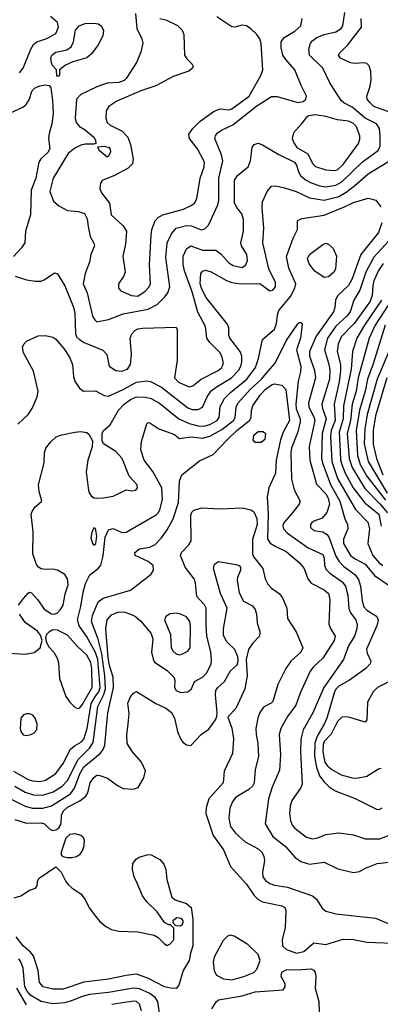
# Model space of a CAD drawing. Extents: x 1173029 to 1307123, y 522559 to 678521.
# Tile 616 of 623: x 1242798 to 1245257, y 659635 to 666346. Entities that reach past the tile are written whole.
import ezdxf

# ---------------------------------------------------------------- set-up
doc = ezdxf.new("R2010")
doc.units = 0

msp = doc.modelspace()

# ---------------------------------------------------------------- linework, layer by layer
at = {"layer": '0CON10XD'}
for points in [[(1242768, 664598), (1242845, 664573.3), (1242905, 664562.7), (1242945, 664564.4), (1242965, 664571.9), (1243035, 664620.8), (1243055, 664614.2), (1243105, 664532.5), (1243166.3, 664386.3), (1243174.8, 664345), (1243179.7, 664205), (1243186.2, 664185), (1243205, 664165.4), (1243237.5, 664145), (1243364.5, 664094.5), (1243393, 664063), (1243407.5, 663985), (1243454.1, 663954.1), (1243495, 663949.3), (1243532.5, 663965), (1243554.7, 663995.3), (1243561.2, 664065), (1243551.8, 664175), (1243562.5, 664205), (1243582.7, 664227.3), (1243605, 664239.1), (1243635, 664243.8), (1243865, 664250), (1243871.2, 664235), (1243871.2, 664025), (1243853.9, 663905), (1243881.1, 663875), (1243955, 663843.1), (1243978.5, 663851.5), (1244035, 663896.7), (1244152.2, 663955), (1244175, 663973.1), (1244185.4, 663995), (1244186, 664015), (1244180, 664045), (1244165.2, 664075.2), (1244095.2, 664145.2), (1244074.5, 664175), (1244066.2, 664255), (1244013.4, 664353.4), (1243975, 664491.1), (1243921.2, 664635), (1243913.3, 664676.7), (1243913.1, 664735), (1243934.7, 664785.3), (1243965, 664803.5), (1244045, 664774.6), (1244135, 664774.2), (1244169.2, 664749.2), (1244225, 664688.2), (1244255, 664669.5), (1244315, 664656.7), (1244341.1, 664675), (1244350.8, 664705), (1244346.9, 664745), (1244311.4, 664805), (1244305.7, 664825), (1244325.5, 664905), (1244324.5, 664984.5), (1244312.4, 665022.4), (1244278, 665065), (1244264.2, 665095), (1244262.5, 665252.5), (1244284, 665285), (1244356.3, 665343.7), (1244372.9, 665385), (1244384.1, 665475.9), (1244397.5, 665495), (1244425, 665503.3), (1244455, 665493.8), (1244559.9, 665429.9), (1244672.2, 665375), (1244686.1, 665355), (1244699.2, 665309.2), (1244713.5, 665285), (1244746.4, 665255), (1244785, 665234.2), (1244845, 665213.8), (1244885, 665207.2), (1244955, 665217.4), (1244995, 665239.8), (1245135, 665376.4), (1245243.8, 665455), (1245256, 665484), (1245256.2, 665555), (1245251.5, 665605), (1245231.9, 665635), (1245155, 665675.2), (1245065, 665750.4), (1245008.9, 665778.9), (1244991.4, 665795), (1244913.6, 665915), (1244865.4, 666015), (1244773.5, 666105), (1244770.9, 666145), (1244781.8, 666185), (1244796.7, 666205), (1244825, 666225.4), (1244875, 666245.3), (1244955, 666262.2), (1244990, 666285), (1245002, 666305), (1245014.8, 666395.2)], [(1242982.6, 666217.4), (1243045, 666251.8), (1243063.3, 666295), (1243056.5, 666326.5), (1243008.3, 666368.3)], [(1243587.9, 666387.9), (1243597.8, 666285), (1243631.5, 666215), (1243639.1, 666185), (1243625.4, 666124.6), (1243594.2, 666055), (1243525.4, 665945), (1243509.6, 665930.4), (1243475, 665917.9), (1243395, 665913.1), (1243325, 665888.2), (1243215, 665836.2), (1243185.5, 665804.5), (1243176.9, 665675), (1243182.9, 665645), (1243207.2, 665617.2), (1243244.2, 665595), (1243304, 665545), (1243316.2, 665525), (1243317, 665503), (1243303, 665497), (1243245, 665497.1), (1243215, 665490.6), (1243175, 665470.6), (1243129.5, 665435), (1243026.6, 665265), (1243004, 665175), (1243029.1, 665109.1), (1243065, 665077.1), (1243125, 665046.2), (1243198.9, 665038.9), (1243239.2, 665025), (1243257.8, 664987.8), (1243265, 664937.5), (1243278.7, 664868.7), (1243305, 664822.5), (1243308, 664805), (1243284, 664745), (1243275, 664692.5), (1243243.7, 664616.3), (1243231.2, 664545), (1243259.5, 664485), (1243295.4, 664325.4), (1243309.7, 664299.7), (1243325, 664287.5), (1243405, 664301.8), (1243505, 664341.8), (1243675, 664372.2), (1243735.2, 664404.8), (1243785.6, 664455), (1243808.2, 664485), (1243822.5, 664525), (1243794.8, 664725), (1243804.6, 664824.6), (1243832.9, 664887.1), (1243865.7, 664924.3), (1243935, 664942.7), (1243970.4, 664940.4), (1244035, 664912.7), (1244060.6, 664919.4), (1244085.3, 664945), (1244150.3, 665085), (1244156.1, 665113.9), (1244156.2, 665265), (1244184.2, 665385), (1244174.8, 665424.8), (1244128.2, 665535), (1244132.5, 665555), (1244145, 665571.9), (1244175, 665593.6), (1244250.8, 665629.2), (1244415, 665759.4), (1244515, 665822.3), (1244555, 665822.7), (1244695, 665782.5), (1244731.2, 665788.8), (1244748.8, 665805), (1244754, 665825), (1244717.9, 665897.9), (1244674.4, 666005), (1244612.1, 666075), (1244593.8, 666103.8), (1244580.6, 666155), (1244582, 666195), (1244602.2, 666225), (1244675, 666267.3), (1244714.4, 666305), (1244725, 666353.3)], [(1243755, 666352.9), (1243794.3, 666344.3), (1243875, 666306.7), (1243906.7, 666275), (1243918, 666245), (1243922.9, 666105), (1243938, 666078), (1243975, 666042), (1243981.1, 666025), (1243977.5, 666015), (1243952.5, 665995), (1243845, 665957.9), (1243725.9, 665894.1), (1243625, 665861.2), (1243459.9, 665790.1), (1243406.7, 665755), (1243388.5, 665725), (1243384.6, 665675), (1243395.6, 665645), (1243415, 665627.3), (1243497.1, 665587.1), (1243536, 665546), (1243553.8, 665495), (1243572.9, 665395), (1243566.6, 665363.4), (1243536.9, 665333.1), (1243445, 665283.2), (1243360.7, 665249.3), (1243349.4, 665230.6), (1243344.4, 665195), (1243356.2, 665165), (1243410, 665095), (1243421.9, 665015), (1243502.6, 664942.6), (1243525.6, 664905), (1243518.8, 664815), (1243502.7, 664735), (1243516.4, 664625), (1243505.6, 664595), (1243472, 664545), (1243471.2, 664515), (1243488.8, 664498.8), (1243561.2, 664465), (1243605, 664462.5)], [(1243605, 664462.5), (1243655, 664496.5), (1243681.2, 664525), (1243690.4, 664545), (1243684, 664674), (1243693.8, 664876.2), (1243700, 664915), (1243721.1, 664975), (1243741.5, 664998.5), (1243773.7, 665016.3), (1243915, 665055.3), (1243963.6, 665076.4), (1243990.8, 665095), (1244007.1, 665125), (1244028.9, 665265), (1244055.9, 665344.1), (1244059.6, 665375), (1244010.8, 665465), (1243955.5, 665535), (1243951.4, 665565), (1243979.6, 665605), (1244027.9, 665655), (1244125, 665722.3), (1244165, 665739.1), (1244225, 665732), (1244245, 665738.2), (1244364.1, 665825), (1244443.1, 665965), (1244456.7, 666005), (1244444.5, 666184.5), (1244435, 666216.2), (1244415, 666244), (1244375, 666283.3), (1244344.1, 666304.1), (1244315, 666307.5), (1244266.1, 666293.9), (1244245, 666297.5), (1244142, 666365)], [(1245339.4, 665709.4), (1245214.3, 665754.3), (1245185, 665780.6), (1245168.8, 665805), (1245165.5, 665825.5), (1245188.1, 665891.9), (1245194.4, 665935), (1245193, 665995), (1245181, 666031), (1245165, 666046.6), (1245145, 666052.9), (1245085, 666047.1), (1245055, 666052.7), (1244985, 666084.5), (1244973.1, 666105), (1244980.5, 666119.5), (1245035.8, 666174.2), (1245128.5, 666295), (1245127.5, 666355)], [(1243065, 665960), (1243051.7, 665961.7), (1243050, 666005), (1243022.9, 666032.9), (1243015, 666052.5), (1243010, 666085), (1243017.5, 666105), (1243045, 666125.3), (1243119.4, 666140.6), (1243148.2, 666161.8), (1243164.5, 666195), (1243177.8, 666275), (1243204.3, 666305), (1243245, 666318.9), (1243305, 666322.3), (1243335, 666317.5), (1243354, 666305), (1243370, 666275), (1243365.6, 666235), (1243334.4, 666175), (1243287.8, 666112.2), (1243255, 666085.6), (1243160.4, 666059.6), (1243110, 666035), (1243070, 666005), (1243070, 665965), (1243065, 665960)], [(1242796.3, 665983.7), (1242822.3, 666015), (1242874.1, 666145.9), (1242892.6, 666177.4), (1242915.3, 666194.7), (1242982.6, 666217.4)], [(1242735, 665710), (1242820.3, 665749.7), (1242842.6, 665767.4), (1242864.4, 665805), (1242881.7, 665858.3), (1242900, 665880), (1242935, 665895.6), (1242975, 665902.5), (1242998.3, 665898.3), (1243010.5, 665880.5), (1243023.1, 665795), (1243026.7, 665705), (1243017.9, 665635), (1242999.8, 665570.3), (1242995.4, 665535), (1243003.6, 665465), (1242989.9, 665440.1), (1242942.8, 665397.2), (1242928.5, 665375), (1242908.9, 665265), (1242876.4, 665183.6), (1242871.2, 665015), (1242837.7, 664905), (1242832.3, 664825), (1242809.9, 664790.1), (1242755, 664731.9)], [(1244945, 665319.1), (1244965, 665323.5), (1245005, 665358.5), (1245107.8, 665502.2), (1245117.3, 665532.7), (1245116.7, 665555), (1245095.8, 665615), (1245075, 665639.3), (1245041.2, 665655), (1244965, 665662.5), (1244885, 665685.8), (1244815, 665697.9), (1244769.1, 665690.9), (1244751.5, 665678.5), (1244721.1, 665635), (1244664.6, 665575), (1244656.9, 665536.9), (1244666.6, 665506.6), (1244688.6, 665475), (1244762.2, 665432.2), (1244793.9, 665365), (1244815, 665345.5), (1244885, 665322.1), (1244945, 665319.1)], [(1243395, 665408.8), (1243340, 665455), (1243331.7, 665478.3), (1243377.1, 665482.9), (1243405.6, 665475), (1243415, 665463.8), (1243417.5, 665445), (1243405, 665416.2), (1243395, 665408.8)], [(1242785, 663590), (1242825, 663626.7), (1242855.3, 663654.7), (1242884.3, 663695.7), (1242917.6, 663775), (1242924.7, 663815), (1242891.5, 663951.5), (1242824.4, 664075), (1242817.5, 664115), (1242825.8, 664134.2), (1242845.8, 664154.2), (1242925, 664190.5), (1242975, 664194.5), (1243025, 664182.5), (1243045, 664168.9), (1243100.4, 664105), (1243138.2, 664045), (1243159.4, 663995), (1243165.7, 663915), (1243175, 663883.3), (1243205.5, 663835.5), (1243234.5, 663814.5), (1243315, 663816.7), (1243375, 663783.6), (1243405, 663779.6), (1243505, 663825.8), (1243595, 663876.3), (1243665, 663885.4), (1243690.6, 663880.6), (1243765, 663841.3), (1243945, 663700.9), (1243975, 663689.1), (1244015, 663688.8), (1244044.7, 663705.3), (1244076, 663775), (1244104.5, 663815.5), (1244137.8, 663842.2), (1244242.5, 663905), (1244290, 663955), (1244307.1, 663985), (1244312.9, 664015), (1244312, 664052), (1244302.5, 664085), (1244231.2, 664175), (1244224.6, 664195), (1244223.8, 664245), (1244212.7, 664272.7), (1244067.2, 664455), (1244037, 664515), (1244029, 664545), (1244033.9, 664616.1), (1244045, 664631.5), (1244065, 664637.7), (1244105, 664626.8), (1244209.3, 664569.3), (1244245, 664554.7), (1244305, 664545.3), (1244435, 664548.9), (1244505, 664498.6), (1244525, 664503.1), (1244541.8, 664525), (1244542.9, 664555), (1244497, 664647), (1244455.3, 664825), (1244462.9, 664925), (1244451.2, 665065), (1244453.4, 665105), (1244484.8, 665175.2), (1244515, 665210.5), (1244545, 665214.5), (1244605, 665200.9), (1244684.2, 665175), (1244775, 665131.1), (1244875, 665115.2), (1244975, 665140.2), (1245025, 665170.2), (1245083.5, 665216.5), (1245175, 665295.3), (1245402.5, 665435)], [(1242790, 662355), (1242825, 662401.1), (1242855, 662436.7), (1242865, 662443.3), (1242878.8, 662438.8), (1242921.7, 662391.7), (1242965, 662328), (1243015, 662297.1), (1243035, 662294.3), (1243055, 662303.1), (1243076.7, 662325), (1243093.7, 662356.3), (1243107.9, 662432.1), (1243128.9, 662495), (1243125.4, 662535), (1243105.3, 662565.3), (1243055.3, 662595.3), (1243025, 662602.1), (1242975, 662599.5), (1242945, 662604.4), (1242926, 662615), (1242912.2, 662632.2), (1242887.3, 662705), (1242890, 662855), (1242876.2, 662975), (1242882.7, 662995), (1242904.5, 663025), (1242948.8, 663065), (1242930, 663130), (1242927.5, 663175), (1242964.5, 663325), (1242968.2, 663395), (1242976.4, 663425), (1243010.3, 663469.7), (1243047.6, 663502.4), (1243085, 663517.1), (1243175.4, 663534.6), (1243215, 663538.2), (1243255, 663531.4), (1243270.6, 663520.6), (1243295.7, 663475), (1243293.6, 663435), (1243262.5, 663345), (1243251.1, 663265), (1243264.5, 663154.5), (1243270.8, 663125), (1243285, 663101.2), (1243305, 663088), (1243324.1, 663084.1), (1243368.1, 663088.1), (1243435, 663099.2), (1243525, 663140.6), (1243565, 663135.7), (1243590.3, 663139.7), (1243600.6, 663155), (1243598.9, 663175), (1243545, 663233.8), (1243497.5, 663355), (1243455, 663403.8), (1243368.8, 663455), (1243360, 663475), (1243360, 663525), (1243368.8, 663545), (1243415.4, 663584.6), (1243471.3, 663685), (1243511.1, 663725), (1243555, 663756.2), (1243595, 663775.7), (1243657.1, 663772.9), (1243695, 663763.7), (1243752.6, 663732.6), (1243883.8, 663625), (1243953.2, 663593.2), (1244015, 663577.9), (1244055, 663576.2), (1244095, 663587), (1244145.3, 663615), (1244158.2, 663635), (1244165, 663709.2), (1244194.1, 663765), (1244234.7, 663805), (1244348.3, 663895), (1244406.8, 663975), (1244427.1, 664037.1), (1244454.5, 664165.5), (1244535, 664237.8), (1244550.3, 664275), (1244555.8, 664335), (1244565, 664363.1), (1244645, 664459.5), (1244675.4, 664515), (1244680.8, 664545), (1244632.5, 664652.5), (1244618.1, 664731.9), (1244662.5, 664857.5), (1244692.9, 664915), (1244692.3, 664977.7), (1244725, 664992), (1244875, 665014.1), (1245018.2, 665071.8), (1245075, 665100.9), (1245175, 665128.9), (1245226.9, 665116.9), (1245261.3, 665071.3)], [(1245268.5, 664961.5), (1245245.4, 664895), (1245124.7, 664745), (1245062.7, 664575), (1245041.6, 664535), (1244965.6, 664464.4), (1244952.9, 664435), (1244947.6, 664385), (1244937.6, 664355), (1244820.2, 664189.8), (1244774.8, 664085), (1244775.6, 664055), (1244808.6, 663955), (1244815.3, 663905), (1244767.3, 663735), (1244770, 663705), (1244805, 663640), (1244811.5, 663615), (1244772.1, 663437.9), (1244775.7, 663345), (1244821.4, 663181.4), (1244885, 663113.6), (1244902.2, 663085)], [(1245365, 664893.9), (1245212.4, 664727.6), (1245159.2, 664625), (1245117.7, 664502.3), (1245075.9, 664435), (1245052.1, 664355), (1245028.1, 664325), (1244955, 664256.8), (1244896.4, 664175), (1244876.7, 664095), (1244904.4, 664005), (1244912.3, 663962.3), (1244910.5, 663895), (1244859.3, 663725), (1244862.6, 663695), (1244888.4, 663625), (1244860.7, 663525), (1244856.3, 663355), (1244862.1, 663325), (1244918.1, 663178.1), (1244981.2, 663065), (1245016.4, 662945), (1245034.6, 662905), (1245035.5, 662875), (1245006, 662805), (1245007.2, 662775), (1245055, 662694.7), (1245085, 662670.8), (1245155.1, 662635.1), (1245216.8, 662556.8), (1245310.8, 662495)], [(1244875, 664588.5), (1244811.4, 664631.4), (1244772.2, 664682.2), (1244761.4, 664715), (1244774.2, 664745), (1244865, 664814.3), (1244885, 664822.9), (1244905, 664815.8), (1244936.8, 664786.8), (1244957.8, 664735), (1244951.9, 664645), (1244940.8, 664625), (1244905, 664594.4), (1244875, 664588.5)], [(1245276.2, 664683.8), (1245244.6, 664635.4), (1245214, 664565), (1245205.6, 664535), (1245202.9, 664465), (1245185, 664423.4), (1245078.5, 664275), (1244991.6, 664185), (1244969.8, 664135), (1244963, 664085), (1244986, 663995), (1244987, 663955), (1244977.2, 663877.2), (1244942.4, 663725), (1244949, 663615), (1244923.2, 663545), (1244918.5, 663505), (1244925.8, 663335), (1244965, 663219.2), (1245088.5, 663008.5), (1245171.7, 662921.7), (1245184.8, 662875), (1245173.1, 662775), (1245206.8, 662695), (1245249.6, 662645), (1245275, 662626.6)], [(1245266.2, 664435), (1245148.8, 664265), (1245097, 664175), (1245068.1, 664085), (1245058.6, 663965), (1245007.4, 663715), (1245004.1, 663625), (1244976, 663535), (1244982.9, 663402.9), (1244985.4, 663345.4), (1244993.9, 663315), (1245017.7, 663255), (1245071.9, 663155), (1245152.9, 663052.9), (1245246.7, 662975), (1245264.3, 662895)], [(1245340.5, 664445), (1245223, 664265), (1245181.3, 664175), (1245106.7, 663905), (1245091.9, 663815), (1245065.4, 663724.6), (1245053.1, 663615), (1245031.9, 663525), (1245045.2, 663355), (1245066.5, 663295), (1245151.4, 663151.4), (1245255, 663045.6), (1245305.5, 662985)], [(1242755.3, 661225), (1242855, 661168.1), (1242885, 661158.6), (1242935, 661154.1), (1242975, 661164.1), (1243045, 661207.7), (1243095, 661275.6), (1243145.8, 661374.3), (1243172.2, 661397.8), (1243219.6, 661425), (1243235, 661442.7), (1243258.6, 661515), (1243285.6, 661685), (1243314.8, 661735.2), (1243338.1, 661765), (1243346.2, 661795), (1243331.8, 661985), (1243315, 662032.5), (1243254.4, 662145), (1243204.7, 662215), (1243191.6, 662255), (1243215, 662346.2), (1243230.3, 662445), (1243247.7, 662502.3), (1243277.1, 662562.9), (1243334.3, 662605.7), (1243350.8, 662629.2), (1243367.9, 662692.1), (1243381.8, 662818.2), (1243405, 662870), (1243435, 662877.5), (1243495, 662850.8), (1243525, 662853.2), (1243727.8, 662972.2), (1243743.3, 662985), (1243753.6, 663005), (1243772.3, 663075), (1243766.8, 663155), (1243706.3, 663266.3), (1243647.1, 663345), (1243625.4, 663415), (1243628.3, 663471.7), (1243665, 663592.5), (1243675, 663600), (1243685, 663598.8), (1243747, 663557), (1243855, 663518.6), (1243885, 663492.5), (1243965, 663503.3), (1244045, 663493.2), (1244095, 663507.1), (1244177.8, 663552.2), (1244257.4, 663615), (1244267.5, 663635), (1244273.7, 663705), (1244289.2, 663735), (1244372.6, 663827.4), (1244447.1, 663895), (1244491.4, 663948.6), (1244539.7, 664005), (1244615, 664158), (1244695, 664272.5), (1244705, 664282.5), (1244715, 664282.5), (1244725, 664270), (1244713.8, 664175), (1244685.4, 664095), (1244715.7, 663984.3), (1244713.3, 663946.7), (1244697.8, 663882.2), (1244681.7, 663725), (1244684.6, 663694.6), (1244711.1, 663625), (1244712, 663605), (1244694, 663536), (1244651.3, 663425), (1244648.2, 663395), (1244652.5, 663215), (1244670.9, 663140.9), (1244710.6, 663065), (1244704.3, 663045), (1244655, 662979.4), (1244597.7, 662915), (1244592.5, 662895), (1244596.9, 662875), (1244625, 662846.1), (1244765, 662745.3), (1244865, 662700.8), (1244874.6, 662675), (1244877.2, 662625), (1244889.3, 662599.3), (1244913.7, 662573.7), (1244997.1, 662515), (1245020.4, 662485), (1245035.4, 662424.6), (1245042.1, 662332.1), (1245054.3, 662304.3), (1245090.7, 662255), (1245099.7, 662225), (1245097.2, 662195), (1245080.9, 662145), (1245041.2, 662078.8), (1245005.8, 661985), (1244871.2, 661795), (1244798.3, 661621.7), (1244732.3, 661505), (1244716.5, 661443.5), (1244712.8, 661355), (1244723.6, 661135), (1244712.4, 661107.6), (1244654.5, 661025), (1244642.1, 660985), (1244639.2, 660935), (1244644.6, 660885), (1244657.5, 660855), (1244675.6, 660835), (1244755, 660775.4), (1244795, 660763.2), (1244830.7, 660769.3), (1244885, 660792.3), (1244975, 660803.8), (1245075, 660790.5), (1245155, 660762.5), (1245255, 660763.6), (1245313.3, 660786.7)], [(1245291.5, 664265), (1245209.7, 663999.7), (1245169.8, 663895), (1245154.8, 663815), (1245116.6, 663685), (1245091.7, 663545), (1245102.5, 663375), (1245119.5, 663315), (1245165, 663233.8), (1245291.7, 663071.7)], [(1245314.4, 664085), (1245235.8, 663895), (1245168.2, 663655), (1245151, 663555), (1245147.9, 663455), (1245174.2, 663335), (1245305, 663120)], [(1245301.4, 663905), (1245224.3, 663645), (1245209.7, 663545), (1245207.7, 663452.3), (1245231.6, 663355), (1245275.1, 663245)], [(1242765, 661122.2), (1242835, 661081), (1242893.3, 661063.3), (1242955, 661061.1), (1243025.8, 661084.2), (1243088.3, 661121.7), (1243125, 661159.6), (1243196.2, 661303.8), (1243275, 661381), (1243299.5, 661420.5), (1243331.1, 661665), (1243372.7, 661747.3), (1243383.3, 661785), (1243378.3, 661875), (1243358.8, 662025), (1243333.3, 662123.3), (1243288.9, 662245), (1243294.3, 662285), (1243332.4, 662377.6), (1243366.6, 662403.4), (1243555, 662458.9), (1243693.7, 662566.3), (1243710.6, 662595), (1243708.6, 662625), (1243673.3, 662653.3), (1243585, 662694.3), (1243584.3, 662715), (1243615, 662738.6), (1243685, 662750), (1243721.5, 662768.5), (1243765, 662814.3), (1243805, 662870), (1243845.9, 662944.1), (1243881.2, 663055), (1243888.2, 663201.8), (1243905, 663242.9), (1244025, 663338.5), (1244118.5, 663381.5), (1244215.8, 663484.2), (1244278.4, 663545), (1244366.5, 663615), (1244375.9, 663635), (1244379.1, 663685), (1244388.4, 663715), (1244435, 663785.4), (1244471.4, 663825), (1244515, 663857.9), (1244535, 663863.5), (1244585.3, 663855.3), (1244612.1, 663825), (1244637.7, 663615), (1244594.8, 663535), (1244576.8, 663483.2), (1244547.4, 663345), (1244543.1, 663255), (1244497.1, 663155), (1244486.8, 663095), (1244491.9, 662975), (1244488.8, 662808.8), (1244507.3, 662777.3), (1244545, 662756.1), (1244615, 662721.5), (1244705, 662645.5), (1244737.5, 662605), (1244763.1, 662535), (1244785.6, 662505), (1244875, 662460.4), (1244903.3, 662435), (1244914.2, 662395), (1244906.4, 662226.4), (1244916.9, 662196.9), (1244949.5, 662145), (1244943.1, 662115), (1244865.3, 661994.7), (1244801.1, 661935), (1244779.6, 661905), (1244710, 661755), (1244680.7, 661675), (1244623.4, 661596.6), (1244578.2, 661515), (1244568.8, 661475), (1244576.2, 661335), (1244569.8, 661230.2), (1244518.9, 661115), (1244493.9, 661035), (1244472.7, 660865), (1244525, 660778.5), (1244611, 660711), (1244677.5, 660635), (1244715, 660607.9), (1244775, 660590.5), (1244875, 660603.1), (1244968.6, 660558.6), (1245075, 660533.3), (1245115, 660541.1), (1245156.4, 660563.6), (1245236.1, 660593.9), (1245335, 660606.7)], [(1244405, 663463.8), (1244390.8, 663480.8), (1244395.8, 663515), (1244425, 663538.9), (1244459.7, 663539.7), (1244474, 663525), (1244470, 663485), (1244445, 663464), (1244405, 663463.8)], [(1244902.2, 663085), (1244910, 663045), (1244892.5, 662987.5), (1244860.7, 662949.3), (1244805, 662927.8), (1244788.1, 662915), (1244781.1, 662905), (1244782.2, 662885), (1244805, 662864.5), (1244866, 662856), (1244895, 662837.9), (1244909, 662815), (1244955, 662689.1), (1244974.5, 662654.5), (1245008.7, 662618.7), (1245084.2, 662564.2), (1245109.6, 662529.6), (1245121.9, 662485), (1245132.7, 662385), (1245145.3, 662345), (1245165, 662322.3), (1245231.3, 662281.3), (1245243.6, 662255), (1245234.6, 662215), (1245163.8, 662055), (1245167.5, 662027.5), (1245192, 661975), (1245188, 661955), (1245158, 661925), (1245046.5, 661843.5), (1244975, 661804), (1244955.3, 661785), (1244945.3, 661765), (1244891.9, 661585), (1244875, 661544.5), (1244827.1, 661462.9), (1244811, 661415), (1244808.9, 661325), (1244821.7, 661251.7), (1244843.5, 661193.5), (1244875, 661151.2), (1244908.3, 661118.3), (1244949.7, 661089.7), (1245085, 661037.5), (1245235, 660963.1), (1245255, 660964.4), (1245269.2, 660975)], [(1242736.3, 661036.3), (1242835, 660986.8), (1242885, 660971.2), (1242955, 660972), (1243015, 660989), (1243145, 661069.5), (1243170.9, 661109.1), (1243207.7, 661205), (1243235, 661253.6), (1243346.4, 661343.6), (1243367.5, 661372.5), (1243379, 661401), (1243398.7, 661621.3), (1243438.4, 661795), (1243435.8, 661865), (1243410.8, 661945), (1243401.9, 661998.2), (1243385.2, 662194.8), (1243395, 662255.6), (1243425, 662290), (1243475, 662310.8), (1243515, 662308.5), (1243561.3, 662291.3), (1243588, 662278), (1243625, 662247.3), (1243695, 662162.9), (1243705.4, 662125), (1243698.2, 662035), (1243707.4, 661987.4), (1243717.6, 661967.6), (1243805, 661910), (1243848.6, 661865), (1243855.8, 661845), (1243853.3, 661795), (1243864.2, 661774.2), (1243895, 661761.2), (1243945, 661765.8), (1243969.2, 661785), (1243990, 661835), (1244045, 661865.7), (1244075, 661894.2), (1244103.5, 661955), (1244107.1, 661985), (1244102, 662038), (1244074.2, 662145), (1244070.8, 662225), (1244070.7, 662335), (1244057.8, 662357.8), (1244006.9, 662415), (1243998.1, 662505), (1243988.6, 662535), (1243926, 662615), (1243894.6, 662695), (1243902.1, 662715), (1243952.3, 662767.7), (1243967.7, 662795), (1243965, 662970), (1243971.3, 662988.7), (1243986.1, 663003.9), (1244040.8, 663019.2), (1244165, 663012.8), (1244315, 663018.5), (1244375, 663005.6), (1244395, 662991.4), (1244415, 662946.2), (1244417.9, 662905), (1244386.7, 662803.3), (1244385.9, 662705.9), (1244395, 662683.9), (1244455.9, 662605.9), (1244472.2, 662535), (1244489.6, 662499.6), (1244515, 662472.5), (1244566.9, 662435), (1244591.4, 662405), (1244619.2, 662335), (1244624, 662265), (1244683.3, 662175), (1244729.6, 662065), (1244715, 662035.6), (1244646.7, 661975), (1244612.2, 661925), (1244559.5, 661815), (1244525, 661700), (1244512.6, 661687.4), (1244460.6, 661659.4), (1244435.4, 661624.6), (1244421.8, 661585), (1244409.7, 661515), (1244410.9, 661475), (1244423.1, 661415), (1244426, 661325), (1244403.1, 661235), (1244396.8, 661145), (1244385, 661122.5), (1244360.1, 661099.9), (1244270, 661045), (1244249.5, 661015), (1244231.9, 660971.9)], [(1243305, 662764.3), (1243316.6, 662775), (1243325.2, 662825), (1243315, 662877.5), (1243305, 662882.5), (1243290.2, 662849.8), (1243283.6, 662815), (1243294.4, 662775), (1243305, 662764.3)], [(1242765, 660894.5), (1242845, 660870), (1242945, 660873.3), (1242968.5, 660865), (1243006.3, 660826.3), (1243025, 660820), (1243045, 660823.7), (1243065, 660838.8), (1243080.4, 660865), (1243084, 660925), (1243096.1, 660955), (1243125, 660979.8), (1243209, 661021), (1243250, 661055), (1243262.4, 661077.6), (1243279.1, 661145), (1243305, 661180.6), (1243325, 661196.7), (1243345, 661195.6), (1243397.4, 661177.4), (1243465.9, 661125.9), (1243505, 661107.3), (1243575, 661100.6), (1243606.6, 661113.4), (1243645, 661179.2), (1243655.9, 661225.9), (1243630, 661285), (1243567.1, 661357.1), (1243532.3, 661412.3), (1243529.5, 661475), (1243536.2, 661523.8), (1243545.6, 661615), (1243535, 661687.5), (1243555, 661732), (1243575, 661755.8), (1243595, 661767.5), (1243725.9, 661685.9), (1243795, 661653.1), (1243833.2, 661623.2), (1243853.8, 661585), (1243874.6, 661495), (1243895.4, 661445.4), (1243911.5, 661421.5), (1243935, 661403.8), (1243965, 661399.6), (1244035, 661474.6), (1244088.7, 661511.3), (1244134.3, 661575), (1244143, 661597), (1244145.9, 661624.1), (1244133.5, 661743.5), (1244136.7, 661775), (1244150, 661795), (1244195.2, 661834.8), (1244235, 661908.6), (1244280.3, 661949.7), (1244289.2, 661975), (1244285, 662002.5), (1244264.5, 662054.5), (1244208.6, 662108.6), (1244189.2, 662150.8), (1244188.2, 662195), (1244212.3, 662335), (1244166.7, 662435), (1244118.8, 662605), (1244126.2, 662635), (1244155, 662654), (1244275, 662632.5), (1244295.5, 662625.5), (1244303.8, 662615), (1244304, 662595), (1244282.9, 662545), (1244280.6, 662525), (1244295, 662440), (1244323.4, 662383.4), (1244385, 662351.2), (1244404.2, 662325), (1244412.9, 662295), (1244417.8, 662235), (1244436.9, 662175), (1244434.2, 662145), (1244385.3, 662094.7), (1244357.6, 662052.4), (1244342.2, 661985), (1244350.5, 661875), (1244334.5, 661785), (1244274.4, 661655.6), (1244217, 661593), (1244245, 661517.5), (1244256.7, 661445), (1244250, 661345), (1244193.6, 661225), (1244186.4, 661145), (1244088.9, 661035), (1244069.1, 660975), (1244067.9, 660935), (1244118.5, 660785), (1244187.2, 660687.2), (1244234.7, 660575), (1244344, 660455), (1244397.5, 660377.5), (1244422.8, 660352.8), (1244455, 660334), (1244585, 660307.5), (1244605.8, 660295), (1244612.5, 660275), (1244608.3, 660158.3), (1244588.2, 660075), (1244590.9, 660035), (1244618.2, 660008.2), (1244685, 659983.4), (1244735, 659995.4), (1244805, 660054), (1244885, 660042.5), (1245005, 660079.5), (1245073.6, 660076.4), (1245165, 660060), (1245405, 660050.9)], [(1242729.3, 662029.3), (1242835, 662021.7), (1242896, 662034), (1242936.9, 662065), (1242951.2, 662115), (1242940.9, 662150.9), (1242918.6, 662178.6), (1242835, 662236.4), (1242796.8, 662295)], [(1243885, 662017.9), (1243905, 662022.1), (1243945, 662041.5), (1243961.8, 662065), (1243963, 662213), (1243957.7, 662245), (1243935.7, 662275), (1243895, 662294.6), (1243865, 662300.9), (1243825, 662295.6), (1243795, 662279.2), (1243785.6, 662255), (1243825.8, 662155.8), (1243832, 662065), (1243842.5, 662045), (1243865, 662024.6), (1243885, 662017.9)], [(1243195, 661651.1), (1243205, 661653.3), (1243225, 661675.6), (1243292.9, 661795), (1243290.4, 661925), (1243283.3, 661965), (1243255, 662015.3), (1243191.5, 662075), (1243125, 662150.5), (1243055.4, 662185.4), (1243023.6, 662186.4), (1242997.6, 662172.4), (1242982, 662155), (1242973.6, 662133.6), (1242977.7, 662107.7), (1242994, 662075), (1243030, 662035), (1243054.6, 661994.6), (1243062.2, 661962.2), (1243068.9, 661855), (1243114, 661734), (1243139.4, 661695), (1243175, 661660), (1243195, 661651.1)], [(1245359.4, 661855), (1245238.9, 661795), (1245207.7, 661765), (1245169.1, 661695), (1245165.7, 661575), (1245155, 661557.5), (1245050.3, 661590.3), (1245024.4, 661595.6), (1244995, 661592.2), (1244965, 661563.1), (1244922.9, 661477.1), (1244874.2, 661425.8), (1244867.2, 661405), (1244864.6, 661355), (1244880.2, 661285), (1244895, 661263.2), (1244927.1, 661235), (1244989.4, 661199.4), (1245065, 661178.8), (1245095, 661176.6), (1245165, 661191.2), (1245245, 661240.8), (1245264.2, 661245.8)], [(1242845, 661467.5), (1242875, 661474.3), (1242896, 661485), (1242914.2, 661505), (1242916.9, 661545), (1242902.9, 661585), (1242888, 661605), (1242865.5, 661615.5), (1242845, 661615.6), (1242825, 661607.1), (1242805.7, 661585), (1242801.4, 661515), (1242806, 661495), (1242823, 661473), (1242845, 661467.5)], [(1244231.9, 660971.9), (1244224.6, 660905), (1244235, 660847.5), (1244270.9, 660800.9), (1244335, 660742.9), (1244424, 660695), (1244446.7, 660675), (1244462.2, 660645), (1244467, 660613), (1244454.4, 660535), (1244456.9, 660505), (1244475, 660480), (1244505, 660459.5), (1244535, 660448.2), (1244624.1, 660434.1), (1244794, 660374), (1244822.1, 660352.1), (1244860.2, 660290.3), (1244885, 660269.1), (1244955, 660251.5), (1245225, 660221.5), (1245321.7, 660181.7)], [(1243123, 660633), (1243095, 660641.2), (1243084.2, 660654.2), (1243084.2, 660674.2), (1243115, 660770.6), (1243142.5, 660795), (1243175, 660800.4), (1243215, 660788.9), (1243231.4, 660775), (1243237.8, 660755), (1243236.7, 660715), (1243227.1, 660685), (1243205.4, 660654.6), (1243185, 660641.4), (1243155, 660634.3), (1243123, 660633)], [(1242760.9, 660360.9), (1242805, 660374.4), (1242865, 660413.8), (1242905, 660427.5), (1242917, 660443), (1242920, 660475), (1242930, 660495), (1243045, 660572.5), (1243081.2, 660535), (1243112.5, 660472.5), (1243130.5, 660450.5), (1243155, 660426.7), (1243215, 660388.8), (1243245, 660350), (1243273.1, 660293.1), (1243314.6, 660235), (1243345, 660199.7), (1243385, 660166.3), (1243425, 660145.8), (1243475, 660133.2), (1243605, 660128.2), (1243715.7, 660105.7), (1243741.7, 660091.7), (1243785, 660046.7), (1243805, 660036.7), (1243822.5, 660045), (1243850, 660075), (1243850, 660155), (1243827.5, 660177.5), (1243815, 660177.5), (1243785, 660192.5), (1243735.6, 660265.6), (1243665, 660333.1), (1243635.4, 660375), (1243599.5, 660460.5), (1243579.5, 660505), (1243566.5, 660555), (1243569.5, 660595), (1243592.9, 660625), (1243612.8, 660637.2), (1243673.4, 660656.6), (1243695, 660654.2), (1243755, 660622), (1243781.3, 660591.3), (1243794.5, 660555), (1243801.8, 660485), (1243836.3, 660366.3), (1243857.6, 660347.6), (1243935, 660322.2), (1243966.9, 660295), (1243978.8, 660215), (1243980, 660035), (1243962, 659985), (1243954.3, 659935), (1243913.3, 659865), (1243884.2, 659765), (1243865, 659742.5), (1243825.6, 659744.4), (1243785, 659755.4), (1243672.7, 659812.7), (1243595, 659840.6), (1243525, 659831.9), (1243405, 659805.8), (1243235, 659786.8), (1243095, 659738.8), (1243025, 659737.6)], [(1243895, 660170), (1243908.3, 660181.7), (1243912.5, 660195), (1243912.5, 660205), (1243900.7, 660220.7), (1243870, 660225), (1243842.5, 660205), (1243842.5, 660192.5), (1243861.7, 660171.7), (1243895, 660170)], [(1243025, 659737.6), (1242958.6, 659755), (1242933.5, 659785), (1242924.6, 659865), (1242892.7, 659965), (1242871.7, 659991.7), (1242822.5, 660035), (1242774.8, 660094.8)], [(1244245, 659803.3), (1244325.8, 659824.2), (1244395, 659852.7), (1244416.5, 659875), (1244439.2, 659935), (1244423.5, 659975), (1244355, 660043.5), (1244260.6, 660100.6), (1244235, 660107.1), (1244215, 660099.2), (1244185, 660070), (1244123.9, 659956.1), (1244117.5, 659925), (1244124.6, 659864.6), (1244140.8, 659835), (1244188.3, 659808.3), (1244245, 659803.3)], [(1243162.6, 659662.6), (1243105, 659646.1), (1243025, 659638.1), (1242945, 659653.9), (1242875, 659694.3), (1242849.1, 659725), (1242834.2, 659755), (1242821.2, 659881.2), (1242806.1, 659925), (1242792.6, 659945)], [(1244109.1, 659605), (1244138.3, 659651.7), (1244154.3, 659665), (1244315, 659693.3), (1244405, 659720.3), (1244595, 659734.3), (1244607.5, 659755), (1244608.6, 659775), (1244582, 659825), (1244586.2, 659855), (1244615, 659870), (1244722, 659872), (1244785, 659876.9), (1244805, 659867.8), (1244814, 659854), (1244818.5, 659825), (1244813.8, 659745), (1244838.2, 659655), (1244841.1, 659585)], [(1242845, 659631.8), (1242778.1, 659745)], [(1243750.6, 659575), (1243740.6, 659655), (1243721.2, 659681.2), (1243685, 659709), (1243615, 659741.7), (1243575, 659746.1), (1243405, 659716.5), (1243275, 659702.1), (1243225, 659689), (1243162.6, 659662.6)], [(1243629.1, 659590.9), (1243615, 659635.8), (1243595.8, 659655), (1243575, 659656.7), (1243426.4, 659633.6)]]:
    msp.add_lwpolyline(points, dxfattribs=at)

doc.saveas('drawing.dxf')
